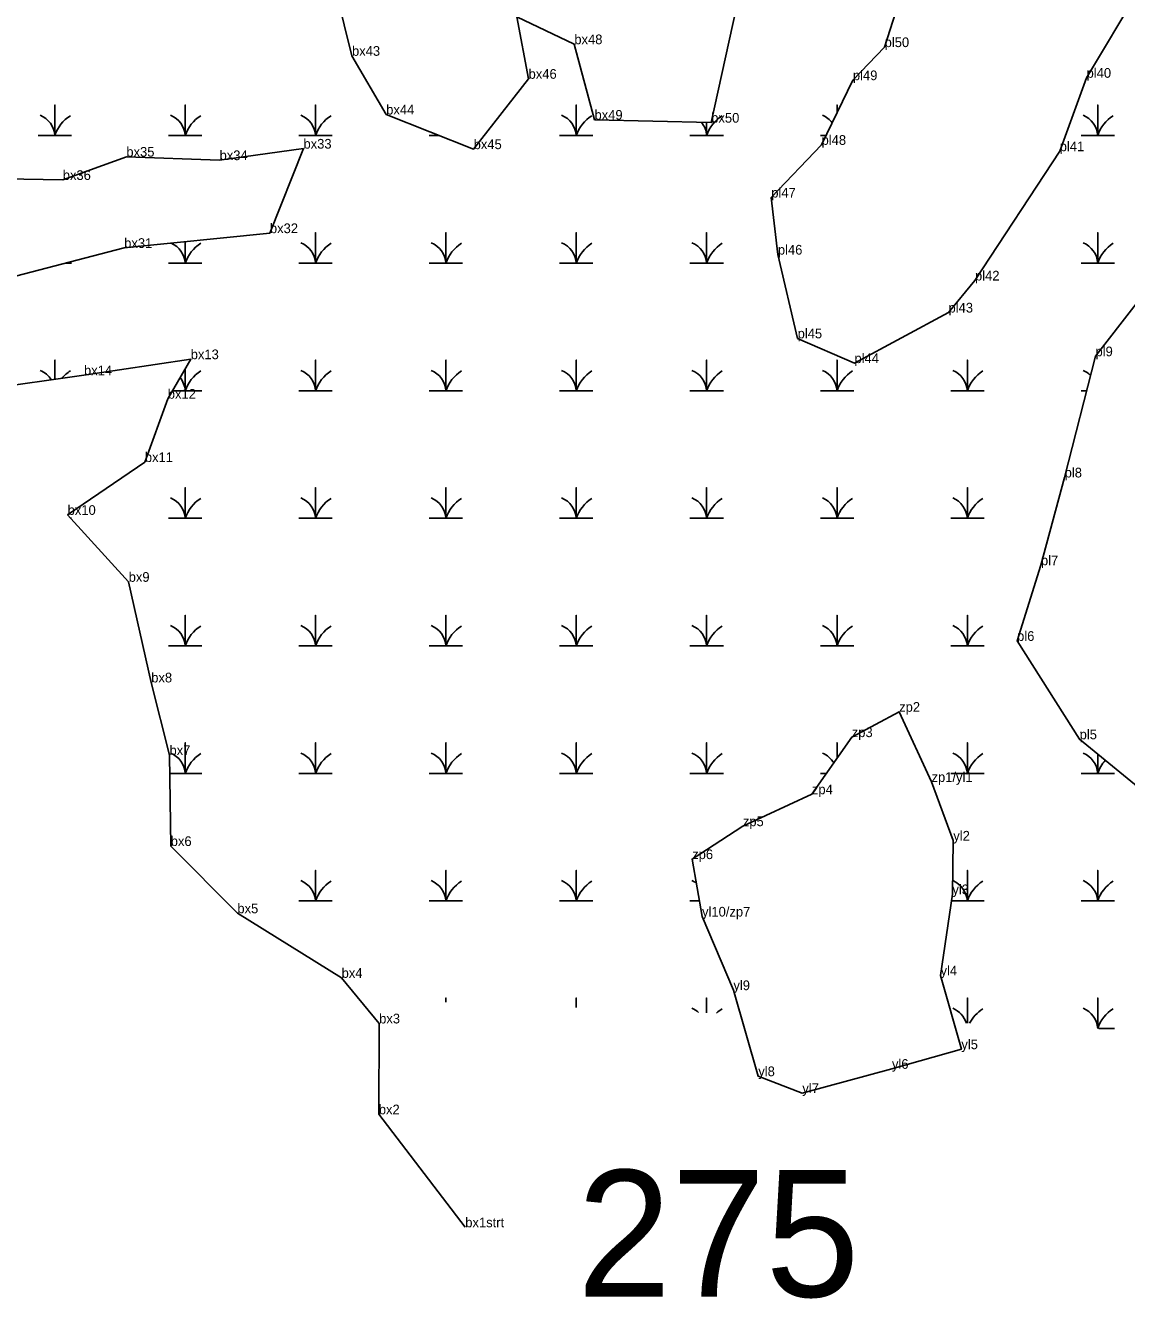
# Model space of a CAD drawing. Extents: x 2072529 to 2268796, y 436423 to 470397.
# Drawn here: x 2233706 to 2234274, y 437646 to 438303 of the extents above; entities that cross this region are included whole.
import ezdxf

# ---------------------------------------------------------------- set-up
doc = ezdxf.new("R2010")
doc.units = 0
for name, color, linetype in [('Default', 7, 'Continuous'), ('Exist Environmental Wetland Boundary', 7, 'Continuous'), ('Exist Environmental Wetland Boundary Cogo Comment', 7, 'Continuous'), ('Exist Environmental Wetland Boundary Cogo Point CELL', 7, 'Continuous'), ('Exist Hydro Swamp or Marsh', 7, 'Continuous')]:
    doc.layers.add(name, color=color, linetype=linetype)

msp = doc.modelspace()

# ---------------------------------------------------------------- linework, layer by layer
at = {"layer": 'Exist Environmental Wetland Boundary'}
for points in [[(2234206.5, 438606.87), (2234215.25, 438571.96), (2234220.38, 438527.18), (2234204.32, 438480.7), (2234205.77, 438439.37), (2234198.43, 438402.89), (2234171.84, 438403.69), (2234163.55, 438367.07), (2234163.75, 438336.95), (2234149.39, 438291.75), (2234133.01, 438274.68), (2234116.86, 438241.33), (2234090.91, 438214.16), (2234094.32, 438184.72), (2234104.51, 438141.53), (2234133.82, 438128.75), (2234182.34, 438154.84), (2234196, 438171.36), (2234239.71, 438238.05), (2234253.57, 438275.93), (2234280.54, 438321.15)], [(2233858.66, 438351.45), (2233874.62, 438287.27), (2233892.26, 438257), (2233937.37, 438239.13), (2233965.72, 438275.42), (2233959.69, 438307.4), (2233989.31, 438293.23), (2233999.72, 438254.31), (2234059.94, 438252.78), (2234072.76, 438311.45)], [(2233677.19, 438167.39), (2233757.1, 438188.17), (2233832.28, 438195.79), (2233849.59, 438239.38), (2233806.32, 438233.44), (2233758.21, 438235.23), (2233725.42, 438223.22), (2233654.83, 438224.52)], [(2234279.17, 438159.32), (2234258.17, 438132.28), (2234242.26, 438069.78), (2234230.04, 438024.51), (2234217.72, 437985.47), (2234249.98, 437934.73), (2234302.96, 437891.47)], [(2233933.05, 437683.02), (2233888.45, 437741.29), (2233888.62, 437788.17), (2233869.26, 437811.67), (2233815.49, 437844.98), (2233781.11, 437879.68), (2233780.48, 437926.57), (2233771.05, 437964.06), (2233759.41, 438015.96), (2233727.92, 438050.47), (2233767.76, 438077.73), (2233779.58, 438110.39), (2233791.43, 438130.77), (2233736.36, 438122.5), (2233685.39, 438115.35)]]:
    msp.add_lwpolyline(points, dxfattribs=at)
msp.add_lwpolyline([(2234173.58, 437912.73), (2234184.81, 437882.46), (2234184.34, 437854.8), (2234178.23, 437812.94), (2234188.97, 437774.87), (2234153.16, 437764.75), (2234106.93, 437752.24), (2234084.22, 437760.95), (2234071.38, 437805.34), (2234055.2, 437843.29), (2234050.1, 437872.92), (2234076.23, 437889.9), (2234111.89, 437906.38), (2234132.43, 437935.84), (2234156.88, 437948.92)], close=True, dxfattribs=at)
at = {"layer": 'Exist Environmental Wetland Boundary Cogo Point CELL'}
for p, q in [((2233989.31, 438293.23), (2233989.31, 438293.23)), ((2233874.62, 438287.27), (2233874.62, 438287.27)), ((2234149.39, 438291.75), (2234149.39, 438291.75)), ((2233965.72, 438275.42), (2233965.72, 438275.42)), ((2234133.01, 438274.68), (2234133.01, 438274.68)), ((2234253.57, 438275.93), (2234253.57, 438275.93)), ((2233892.26, 438257), (2233892.26, 438257)), ((2233999.72, 438254.31), (2233999.72, 438254.31)), ((2234059.94, 438252.78), (2234059.94, 438252.78)), ((2234116.86, 438241.33), (2234116.86, 438241.33)), ((2233758.21, 438235.23), (2233758.21, 438235.23)), ((2233849.59, 438239.38), (2233849.59, 438239.38)), ((2233937.37, 438239.13), (2233937.37, 438239.13)), ((2234239.71, 438238.05), (2234239.71, 438238.05)), ((2233806.32, 438233.44), (2233806.32, 438233.44)), ((2233725.42, 438223.22), (2233725.42, 438223.22)), ((2234090.91, 438214.16), (2234090.91, 438214.16)), ((2233832.28, 438195.79), (2233832.28, 438195.79)), ((2233757.1, 438188.17), (2233757.1, 438188.17)), ((2234094.32, 438184.72), (2234094.32, 438184.72)), ((2234196, 438171.36), (2234196, 438171.36)), ((2234182.34, 438154.84), (2234182.34, 438154.84)), ((2234104.51, 438141.53), (2234104.51, 438141.53)), ((2233791.43, 438130.77), (2233791.43, 438130.77)), ((2234133.82, 438128.75), (2234133.82, 438128.75)), ((2234258.17, 438132.28), (2234258.17, 438132.28)), ((2233736.36, 438122.5), (2233736.36, 438122.5)), ((2233779.58, 438110.39), (2233779.58, 438110.39)), ((2233767.76, 438077.73), (2233767.76, 438077.73)), ((2234242.26, 438069.78), (2234242.26, 438069.78)), ((2233727.92, 438050.47), (2233727.92, 438050.47)), ((2234230.04, 438024.51), (2234230.04, 438024.51)), ((2233759.41, 438015.96), (2233759.41, 438015.96)), ((2234217.72, 437985.47), (2234217.72, 437985.47)), ((2233771.05, 437964.06), (2233771.05, 437964.06)), ((2234156.88, 437948.92), (2234156.88, 437948.92)), ((2234132.43, 437935.84), (2234132.43, 437935.84)), ((2234249.98, 437934.73), (2234249.98, 437934.73)), ((2233780.48, 437926.57), (2233780.48, 437926.57)), ((2234173.58, 437912.73), (2234173.58, 437912.73)), ((2234111.89, 437906.38), (2234111.89, 437906.38)), ((2234076.23, 437889.9), (2234076.23, 437889.9)), ((2233781.11, 437879.68), (2233781.11, 437879.68)), ((2234184.81, 437882.46), (2234184.81, 437882.46)), ((2234050.1, 437872.92), (2234050.1, 437872.92)), ((2234184.34, 437854.8), (2234184.34, 437854.8)), ((2233815.49, 437844.98), (2233815.49, 437844.98)), ((2234055.2, 437843.29), (2234055.2, 437843.29)), ((2233869.26, 437811.67), (2233869.26, 437811.67)), ((2234178.23, 437812.94), (2234178.23, 437812.94)), ((2234071.38, 437805.34), (2234071.38, 437805.34)), ((2233888.62, 437788.17), (2233888.62, 437788.17)), ((2234188.97, 437774.87), (2234188.97, 437774.87)), ((2234084.22, 437760.95), (2234084.22, 437760.95)), ((2234153.16, 437764.75), (2234153.16, 437764.75)), ((2234106.93, 437752.24), (2234106.93, 437752.24)), ((2233888.45, 437741.29), (2233888.45, 437741.29)), ((2233933.05, 437683.02), (2233933.05, 437683.02))]:
    msp.add_line(p, q, dxfattribs=at)
at = {"layer": 'Exist Hydro Swamp or Marsh'}
for points in [[(2233712.73, 438246.13), (2233721.33, 438246.13), (2233721.33, 438261.91), (2233721.33, 438246.13), (2233729.93, 438246.13)], [(2233779.98, 438246.13), (2233788.58, 438246.13), (2233788.58, 438261.91), (2233788.58, 438246.13), (2233797.18, 438246.13)], [(2233847.23, 438246.13), (2233855.83, 438246.13), (2233855.83, 438261.91), (2233855.83, 438246.13), (2233864.43, 438246.13)], [(2233981.73, 438246.13), (2233990.33, 438246.13), (2233990.33, 438261.91), (2233990.33, 438246.13), (2233998.93, 438246.13)], [(2234124.83, 438257.79), (2234124.83, 438261.91), (2234124.83, 438257.79)], [(2234250.73, 438246.13), (2234259.33, 438246.13), (2234259.33, 438261.91), (2234259.33, 438246.13), (2234267.93, 438246.13)], [(2234048.98, 438246.13), (2234057.58, 438246.13), (2234057.58, 438252.84)], [(2234057.58, 438252.84), (2234057.58, 438246.13), (2234066.18, 438246.13)], [(2233914.48, 438246.13), (2233919.7, 438246.13)], [(2234116.23, 438246.13), (2234119.19, 438246.13)], [(2233847.23, 438180.33), (2233855.83, 438180.33), (2233855.83, 438196.11), (2233855.83, 438180.33), (2233864.43, 438180.33)], [(2233914.48, 438180.33), (2233923.08, 438180.33), (2233923.08, 438196.11), (2233923.08, 438180.33), (2233931.68, 438180.33)], [(2233981.73, 438180.33), (2233990.33, 438180.33), (2233990.33, 438196.11), (2233990.33, 438180.33), (2233998.93, 438180.33)], [(2234048.98, 438180.33), (2234057.58, 438180.33), (2234057.58, 438196.11), (2234057.58, 438180.33), (2234066.18, 438180.33)], [(2234250.73, 438180.33), (2234259.33, 438180.33), (2234259.33, 438196.11), (2234259.33, 438180.33), (2234267.93, 438180.33)], [(2233779.98, 438180.33), (2233788.58, 438180.33), (2233788.58, 438191.36)], [(2233788.58, 438191.36), (2233788.58, 438180.33), (2233797.18, 438180.33)], [(2233726.93, 438180.33), (2233729.93, 438180.33)], [(2233721.33, 438120.4), (2233721.33, 438130.31), (2233721.33, 438120.4)], [(2233847.23, 438114.53), (2233855.83, 438114.53), (2233855.83, 438130.31), (2233855.83, 438114.53), (2233864.43, 438114.53)], [(2233914.48, 438114.53), (2233923.08, 438114.53), (2233923.08, 438130.31), (2233923.08, 438114.53), (2233931.68, 438114.53)], [(2233981.73, 438114.53), (2233990.33, 438114.53), (2233990.33, 438130.31), (2233990.33, 438114.53), (2233998.93, 438114.53)], [(2234048.98, 438114.53), (2234057.58, 438114.53), (2234057.58, 438130.31), (2234057.58, 438114.53), (2234066.18, 438114.53)], [(2234116.23, 438114.53), (2234124.83, 438114.53), (2234124.83, 438130.31), (2234124.83, 438114.53), (2234133.43, 438114.53)], [(2234183.48, 438114.53), (2234192.08, 438114.53), (2234192.08, 438130.31), (2234192.08, 438114.53), (2234200.68, 438114.53)], [(2233781.99, 438114.53), (2233788.58, 438114.53), (2233788.58, 438125.87)], [(2233788.58, 438125.87), (2233788.58, 438114.53), (2233797.18, 438114.53)], [(2234250.73, 438114.53), (2234253.65, 438114.53)], [(2233779.98, 438048.73), (2233788.58, 438048.73), (2233788.58, 438064.51), (2233788.58, 438048.73), (2233797.18, 438048.73)], [(2233847.23, 438048.73), (2233855.83, 438048.73), (2233855.83, 438064.51), (2233855.83, 438048.73), (2233864.43, 438048.73)], [(2233914.48, 438048.73), (2233923.08, 438048.73), (2233923.08, 438064.51), (2233923.08, 438048.73), (2233931.68, 438048.73)], [(2233981.73, 438048.73), (2233990.33, 438048.73), (2233990.33, 438064.51), (2233990.33, 438048.73), (2233998.93, 438048.73)], [(2234048.98, 438048.73), (2234057.58, 438048.73), (2234057.58, 438064.51), (2234057.58, 438048.73), (2234066.18, 438048.73)], [(2234116.23, 438048.73), (2234124.83, 438048.73), (2234124.83, 438064.51), (2234124.83, 438048.73), (2234133.43, 438048.73)], [(2234183.48, 438048.73), (2234192.08, 438048.73), (2234192.08, 438064.51), (2234192.08, 438048.73), (2234200.68, 438048.73)], [(2233729.51, 438048.73), (2233729.93, 438048.73)], [(2233779.98, 437982.93), (2233788.58, 437982.93), (2233788.58, 437998.71), (2233788.58, 437982.93), (2233797.18, 437982.93)], [(2233847.23, 437982.93), (2233855.83, 437982.93), (2233855.83, 437998.71), (2233855.83, 437982.93), (2233864.43, 437982.93)], [(2233914.48, 437982.93), (2233923.08, 437982.93), (2233923.08, 437998.71), (2233923.08, 437982.93), (2233931.68, 437982.93)], [(2233981.73, 437982.93), (2233990.33, 437982.93), (2233990.33, 437998.71), (2233990.33, 437982.93), (2233998.93, 437982.93)], [(2234048.98, 437982.93), (2234057.58, 437982.93), (2234057.58, 437998.71), (2234057.58, 437982.93), (2234066.18, 437982.93)], [(2234116.23, 437982.93), (2234124.83, 437982.93), (2234124.83, 437998.71), (2234124.83, 437982.93), (2234133.43, 437982.93)], [(2234183.48, 437982.93), (2234192.08, 437982.93), (2234192.08, 437998.71), (2234192.08, 437982.93), (2234200.68, 437982.93)], [(2233780.61, 437917.13), (2233788.58, 437917.13), (2233788.58, 437932.91), (2233788.58, 437917.13), (2233797.18, 437917.13)], [(2233847.23, 437917.13), (2233855.83, 437917.13), (2233855.83, 437932.91), (2233855.83, 437917.13), (2233864.43, 437917.13)], [(2233914.48, 437917.13), (2233923.08, 437917.13), (2233923.08, 437932.91), (2233923.08, 437917.13), (2233931.68, 437917.13)], [(2233981.73, 437917.13), (2233990.33, 437917.13), (2233990.33, 437932.91), (2233990.33, 437917.13), (2233998.93, 437917.13)], [(2234048.98, 437917.13), (2234057.58, 437917.13), (2234057.58, 437932.91), (2234057.58, 437917.13), (2234066.18, 437917.13)], [(2234124.83, 437924.93), (2234124.83, 437932.91), (2234124.83, 437924.93)], [(2234183.48, 437917.13), (2234192.08, 437917.13), (2234192.08, 437932.91), (2234192.08, 437917.13), (2234200.68, 437917.13)], [(2234250.73, 437917.13), (2234259.33, 437917.13), (2234259.33, 437927.1)], [(2234259.33, 437927.1), (2234259.33, 437917.13), (2234267.93, 437917.13)], [(2234116.23, 437917.13), (2234119.39, 437917.13)], [(2233847.23, 437851.33), (2233855.83, 437851.33), (2233855.83, 437867.11), (2233855.83, 437851.33), (2233864.43, 437851.33)], [(2233914.48, 437851.33), (2233923.08, 437851.33), (2233923.08, 437867.11), (2233923.08, 437851.33), (2233931.68, 437851.33)], [(2233981.73, 437851.33), (2233990.33, 437851.33), (2233990.33, 437867.11), (2233990.33, 437851.33), (2233998.93, 437851.33)], [(2234183.84, 437851.33), (2234192.08, 437851.33), (2234192.08, 437867.11), (2234192.08, 437851.33), (2234200.68, 437851.33)], [(2234250.73, 437851.33), (2234259.33, 437851.33), (2234259.33, 437867.11), (2234259.33, 437851.33), (2234267.93, 437851.33)], [(2234048.98, 437851.33), (2234053.81, 437851.33)], [(2233923.08, 437799.12), (2233923.08, 437801.31), (2233923.08, 437799.12)], [(2233990.33, 437796.41), (2233990.33, 437801.31), (2233990.33, 437796.41)], [(2234057.58, 437793.69), (2234057.58, 437801.31), (2234057.58, 437793.69)], [(2234192.08, 437788.26), (2234192.08, 437801.31), (2234192.08, 437788.26)], [(2234259.33, 437785.55), (2234259.33, 437801.31), (2234259.33, 437785.55)], [(2234259.87, 437785.53), (2234267.93, 437785.53)]]:
    msp.add_lwpolyline(points, dxfattribs=at)
for centre, radius, start, end in [((2233709.06, 438245.24), 12.3, 4.14034, 67.53497), ((2233739.57, 438240.07), 19.22, 122.12745, 161.62219), ((2233776.31, 438245.24), 12.3, 4.14034, 67.53497), ((2233806.82, 438240.07), 19.22, 122.12745, 161.62219), ((2233843.56, 438245.24), 12.3, 4.14034, 67.53497), ((2233874.07, 438240.07), 19.22, 122.12745, 161.62219), ((2233978.06, 438245.24), 12.3, 4.14034, 67.53497), ((2234008.57, 438240.07), 19.22, 122.12745, 161.62219), ((2234075.82, 438240.07), 19.22, 122.12745, 161.62219), ((2234112.56, 438245.24), 12.3, 37.22159, 67.53497), ((2234247.06, 438245.24), 12.3, 4.14034, 67.53497), ((2234277.57, 438240.07), 19.22, 122.12745, 161.62219), ((2234045.31, 438245.24), 12.3, 4.14034, 38.57578), ((2233776.31, 438179.44), 12.3, 4.14034, 65.5639), ((2233806.82, 438174.27), 19.22, 122.12745, 161.62219), ((2233843.56, 438179.44), 12.3, 4.14034, 67.53497), ((2233874.07, 438174.27), 19.22, 122.12745, 161.62219), ((2233910.81, 438179.44), 12.3, 4.14034, 67.53497), ((2233941.32, 438174.27), 19.22, 122.12745, 161.62219), ((2233978.06, 438179.44), 12.3, 4.14034, 67.53497), ((2234008.57, 438174.27), 19.22, 122.12745, 161.62219), ((2234045.31, 438179.44), 12.3, 4.14034, 67.53497), ((2234075.82, 438174.27), 19.22, 122.12745, 161.62219), ((2234247.06, 438179.44), 12.3, 4.14034, 67.53497), ((2234277.57, 438174.27), 19.22, 122.12745, 161.62219), ((2233709.06, 438113.64), 12.3, 31.90656, 67.53497), ((2233739.57, 438108.47), 19.22, 122.12745, 139.70776), ((2233806.82, 438108.47), 19.22, 122.12745, 161.62219), ((2233843.56, 438113.64), 12.3, 4.14034, 67.53497), ((2233874.07, 438108.47), 19.22, 122.12745, 161.62219), ((2233910.81, 438113.64), 12.3, 4.14034, 67.53497), ((2233941.32, 438108.47), 19.22, 122.12745, 161.62219), ((2233978.06, 438113.64), 12.3, 4.14034, 67.53497), ((2234008.57, 438108.47), 19.22, 122.12745, 161.62219), ((2234045.31, 438113.64), 12.3, 4.14034, 67.53497), ((2234075.82, 438108.47), 19.22, 122.12745, 161.62219), ((2234112.56, 438113.64), 12.3, 4.14034, 67.53497), ((2234143.07, 438108.47), 19.22, 122.12745, 161.62219), ((2234179.81, 438113.64), 12.3, 4.14034, 67.53497), ((2234210.32, 438108.47), 19.22, 122.12745, 161.62219), ((2234247.06, 438113.64), 12.3, 45.63938, 67.53497), ((2233776.31, 438113.64), 12.3, 4.14034, 38.57705), ((2233776.31, 438047.84), 12.3, 4.14034, 67.53497), ((2233806.82, 438042.67), 19.22, 122.12745, 161.62219), ((2233843.56, 438047.84), 12.3, 4.14034, 67.53497), ((2233874.07, 438042.67), 19.22, 122.12745, 161.62219), ((2233910.81, 438047.84), 12.3, 4.14034, 67.53497), ((2233941.32, 438042.67), 19.22, 122.12745, 161.62219), ((2233978.06, 438047.84), 12.3, 4.14034, 67.53497), ((2234008.57, 438042.67), 19.22, 122.12745, 161.62219), ((2234045.31, 438047.84), 12.3, 4.14034, 67.53497), ((2234075.82, 438042.67), 19.22, 122.12745, 161.62219), ((2234112.56, 438047.84), 12.3, 4.14034, 67.53497), ((2234143.07, 438042.67), 19.22, 122.12745, 161.62219), ((2234179.81, 438047.84), 12.3, 4.14034, 67.53497), ((2234210.32, 438042.67), 19.22, 122.12745, 161.62219), ((2233776.31, 437982.04), 12.3, 4.14034, 67.53497), ((2233806.82, 437976.87), 19.22, 122.12745, 161.62219), ((2233843.56, 437982.04), 12.3, 4.14034, 67.53497), ((2233874.07, 437976.87), 19.22, 122.12745, 161.62219), ((2233910.81, 437982.04), 12.3, 4.14034, 67.53497), ((2233941.32, 437976.87), 19.22, 122.12745, 161.62219), ((2233978.06, 437982.04), 12.3, 4.14034, 67.53497), ((2234008.57, 437976.87), 19.22, 122.12745, 161.62219), ((2234045.31, 437982.04), 12.3, 4.14034, 67.53497), ((2234075.82, 437976.87), 19.22, 122.12745, 161.62219), ((2234112.56, 437982.04), 12.3, 4.14034, 67.53497), ((2234143.07, 437976.87), 19.22, 122.12745, 161.62219), ((2234179.81, 437982.04), 12.3, 4.14034, 67.53497), ((2234210.32, 437976.87), 19.22, 122.12745, 161.62219), ((2233776.31, 437916.24), 12.3, 4.14034, 67.53497), ((2233806.82, 437911.07), 19.22, 122.12745, 161.62219), ((2233843.56, 437916.24), 12.3, 4.14034, 67.53497), ((2233874.07, 437911.07), 19.22, 122.12745, 161.62219), ((2233910.81, 437916.24), 12.3, 4.14034, 67.53497), ((2233941.32, 437911.07), 19.22, 122.12745, 161.62219), ((2233978.06, 437916.24), 12.3, 4.14034, 67.53497), ((2234008.57, 437911.07), 19.22, 122.12745, 161.62219), ((2234045.31, 437916.24), 12.3, 4.14034, 67.53497), ((2234075.82, 437911.07), 19.22, 122.12745, 161.62219), ((2234112.56, 437916.24), 12.3, 30.66944, 67.53497), ((2234179.81, 437916.24), 12.3, 4.14034, 67.53497), ((2234210.32, 437911.07), 19.22, 122.12745, 161.62219), ((2234247.06, 437916.24), 12.3, 4.14034, 67.53497), ((2234277.57, 437911.07), 19.22, 138.1514, 161.62219), ((2233843.56, 437850.44), 12.3, 4.14034, 67.53497), ((2233874.07, 437845.27), 19.22, 122.12745, 161.62219), ((2233910.81, 437850.44), 12.3, 4.14034, 67.53497), ((2233941.32, 437845.27), 19.22, 122.12745, 161.62219), ((2233978.06, 437850.44), 12.3, 4.14034, 67.53497), ((2234008.57, 437845.27), 19.22, 122.12745, 161.62219), ((2234045.31, 437850.44), 12.3, 55.87281, 67.53497), ((2234179.81, 437850.44), 12.3, 4.14034, 67.53497), ((2234210.32, 437845.27), 19.22, 122.12745, 161.62219), ((2234247.06, 437850.44), 12.3, 4.14034, 67.53497), ((2234277.57, 437845.27), 19.22, 122.12745, 161.62219), ((2234045.31, 437784.64), 12.3, 48.56463, 67.53497), ((2234075.82, 437779.47), 19.22, 122.12745, 133.16556), ((2234179.81, 437784.64), 12.3, 17.24237, 67.53497), ((2234210.32, 437779.47), 19.22, 122.12745, 152.91763), ((2234247.06, 437784.64), 12.3, 4.24297, 67.53497), ((2234277.57, 437779.47), 19.22, 122.12745, 161.55428)]:
    msp.add_arc(centre, radius, start, end, dxfattribs=at)

# ---------------------------------------------------------------- texts
at = {"layer": 'Default'}
msp.add_text('275', height=65.34, dxfattribs=at).set_placement((2233990.69, 437647.19))
at = {"layer": 'Exist Environmental Wetland Boundary Cogo Comment'}
for s, p in [('bx48', (2233989.31, 438293.23)), ('pl50', (2234149.39, 438291.75)), ('bx43', (2233874.62, 438287.27)), ('bx46', (2233965.72, 438275.42)), ('pl49', (2234133.01, 438274.68)), ('pl40', (2234253.57, 438275.93)), ('bx44', (2233892.26, 438257)), ('bx49', (2233999.72, 438254.31)), ('bx50', (2234059.94, 438252.78)), ('pl48', (2234116.86, 438241.33)), ('bx35', (2233758.21, 438235.23)), ('bx33', (2233849.59, 438239.38)), ('bx45', (2233937.37, 438239.13)), ('pl41', (2234239.71, 438238.05)), ('bx34', (2233806.32, 438233.44)), ('bx36', (2233725.42, 438223.22)), ('pl47', (2234090.91, 438214.16)), ('bx32', (2233832.28, 438195.79)), ('bx31', (2233757.1, 438188.17)), ('pl46', (2234094.32, 438184.72)), ('pl42', (2234196, 438171.36)), ('pl43', (2234182.34, 438154.84)), ('pl45', (2234104.51, 438141.53)), ('bx13', (2233791.43, 438130.77)), ('pl9', (2234258.17, 438132.28)), ('pl44', (2234133.82, 438128.75)), ('bx14', (2233736.36, 438122.5)), ('bx12', (2233779.58, 438110.39)), ('bx11', (2233767.76, 438077.73)), ('pl8', (2234242.26, 438069.78)), ('bx10', (2233727.92, 438050.47)), ('pl7', (2234230.04, 438024.51)), ('bx9', (2233759.41, 438015.96)), ('pl6', (2234217.72, 437985.47)), ('bx8', (2233771.05, 437964.06)), ('zp2', (2234156.88, 437948.92)), ('zp3', (2234132.43, 437935.84)), ('pl5', (2234249.98, 437934.73)), ('bx7', (2233780.48, 437926.57)), ('zp1/yl1', (2234173.58, 437912.73)), ('zp4', (2234111.89, 437906.38)), ('zp5', (2234076.23, 437889.9)), ('yl2', (2234184.81, 437882.46)), ('bx6', (2233781.11, 437879.68)), ('zp6', (2234050.1, 437872.92)), ('yl3', (2234184.34, 437854.8)), ('bx5', (2233815.49, 437844.98)), ('yl10/zp7', (2234055.2, 437843.29)), ('bx4', (2233869.26, 437811.67)), ('yl4', (2234178.23, 437812.94)), ('yl9', (2234071.38, 437805.34)), ('bx3', (2233888.62, 437788.17)), ('yl5', (2234188.97, 437774.87)), ('yl6', (2234153.16, 437764.75)), ('yl8', (2234084.22, 437760.95)), ('yl7', (2234106.93, 437752.24)), ('bx2', (2233888.45, 437741.29)), ('bx1strt', (2233933.05, 437683.02))]:
    msp.add_text(s, height=5, dxfattribs=at).set_placement(p)

doc.saveas('drawing.dxf')
